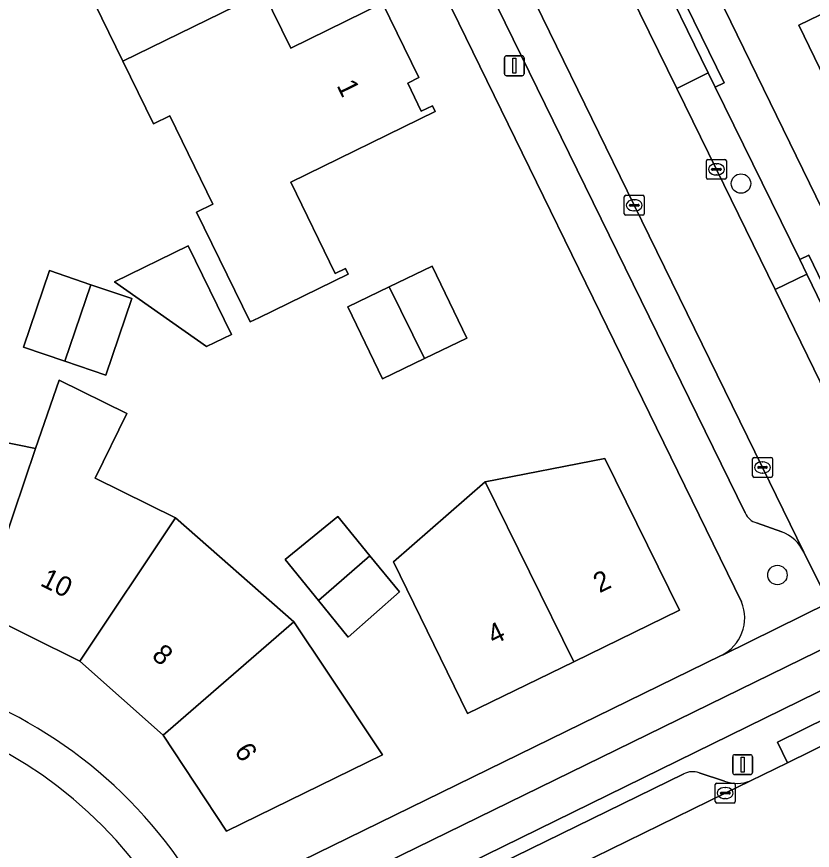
# Model space of a CAD drawing. Extents: x 160455 to 162082, y 388339 to 389736.
# Drawn here: x 160832.76 to 160872.78, y 388885.46 to 388927.38 of the extents above; entities that cross this region are included whole.
import ezdxf

# ---------------------------------------------------------------- set-up
doc = ezdxf.new("R2010")
doc.units = 0
for name, color, linetype in [('IMGEO_Boom', 7, 'Continuous'), ('IMGEO_Erf', 7, 'Continuous'), ('IMGEO_Fietspad_gesloten', 7, 'Continuous'), ('IMGEO_Groenvoorziening', 7, 'Continuous'), ('IMGEO_Kolk', 7, 'Continuous'), ('IMGEO_Lichtmast', 7, 'Continuous'), ('IMGEO_Pand', 7, 'Continuous'), ('IMGEO_Pand_nummerreeks', 7, 'Continuous'), ('IMGEO_Parkeervlak_open', 7, 'Continuous'), ('IMGEO_Rijbaan_lokaal_gesloten', 7, 'Continuous'), ('IMGEO_Verkeerseiland_open', 7, 'Continuous'), ('IMGEO_Voetpad_open', 7, 'Continuous')]:
    doc.layers.add(name, color=color, linetype=linetype)

msp = doc.modelspace()

# ---------------------------------------------------------------- linework, layer by layer
at = {"layer": 'IMGEO_Boom'}
for centre in [(160869.195, 388918.988), (160871.028, 388899.305)]:
    msp.add_circle(centre, 0.489, dxfattribs=at)
at = {"layer": 'IMGEO_Erf'}
for points in [[(160869.221, 388897.954), (160825.449, 388987.505), (160819.315, 389000)], [(160836.379, 388993.364), (160850.87, 388963.642), (160880.226, 388903.473)], [(160883.115, 388931.96), (160885.523, 388927.033), (160886.979, 388924.053), (160887.797, 388924.452), (160888.157, 388923.716), (160890.351, 388919.223), (160887.97, 388918.059), (160891.847, 388910.126), (160882.539, 388905.576), (160879.852, 388911.09), (160884.4, 388913.312), (160883.151, 388915.868), (160881.77, 388918.694), (160877.216, 388916.477), (160875.386, 388920.224), (160875.952, 388920.5), (160875.226, 388921.978), (160874.494, 388923.466), (160873.928, 388923.19), (160872.1, 388926.948), (160876.717, 388929.199)], [(160840.456, 388922.392), (160839.639, 388921.992), (160838.099, 388925.143), (160835.613, 388930.232)], [(160845.168, 388928.61), (160846.543, 388925.798), (160851.17, 388928.063), (160852.995, 388924.319), (160852.428, 388924.043), (160853.111, 388922.634), (160853.679, 388922.906), (160853.817, 388922.619), (160846.543, 388919.063), (160848.782, 388914.47), (160849.295, 388914.72), (160849.436, 388914.433), (160844.942, 388912.244), (160844.51, 388912.033), (160841.806, 388917.559), (160842.622, 388917.958), (160840.456, 388922.392)], [(160829.813, 388906.45), (160833.702, 388905.661), (160834.899, 388909.102), (160838.305, 388907.42), (160836.704, 388904.178), (160840.749, 388902.181), (160846.702, 388896.952), (160848.391, 388894.418), (160851.165, 388890.257), (160843.32, 388886.422), (160840.134, 388891.254), (160835.935, 388894.973), (160830.927, 388897.461)], [(160842.385, 388882.64), (160868.202, 388895.257)]]:
    msp.add_lwpolyline(points, dxfattribs=at)
for points in [[(160841.382, 388915.865), (160843.565, 388911.402), (160842.312, 388910.789), (160837.685, 388914.056)], [(160836.491, 388913.902), (160838.551, 388913.202), (160837.237, 388909.359), (160835.189, 388910.056), (160833.106, 388910.764), (160834.408, 388914.611)], [(160851.498, 388913.791), (160853.654, 388914.833), (160855.399, 388911.222), (160853.271, 388910.193), (160851.167, 388909.177), (160849.422, 388912.788)], [(160856.324, 388903.994), (160862.341, 388905.158), (160866.095, 388897.539), (160860.782, 388894.943), (160855.442, 388892.335), (160851.711, 388899.973)], [(160848.907, 388902.255), (160850.53, 388900.273), (160852.011, 388898.465), (160849.434, 388896.185), (160847.941, 388898.027), (160846.268, 388900.091)]]:
    msp.add_lwpolyline(points, close=True, dxfattribs=at)
for centre, radius, start, end in [((160867.271, 388897.15), 2.11, 296.1981, 22.406), ((160821.631, 388871.366), 23.619, 28.511, 112.6638)]:
    msp.add_arc(centre, radius, start, end, dxfattribs=at)
at = {"layer": 'IMGEO_Fietspad_gesloten'}
for points in [[(160935.958, 388926.245), (160935.472, 388926.041), (160929.623, 388923.115), (160929.542, 388923.081), (160924.149, 388920.448), (160820.314, 388869.678), (160812.524, 388865.895), (160804.151, 388861.828), (160752.018, 388836.29), (160739.38, 388830.051), (160696.889, 388809.242), (160688.114, 388804.953), (160688.97, 388803.215), (160707.492, 388812.318), (160716.69, 388816.833), (160716.639, 388816.936), (160723.758, 388820.418), (160723.804, 388820.325), (160740.999, 388828.766), (160761.388, 388838.743), (160804.958, 388860.084), (160820.353, 388867.581)], [(160820.353, 388867.581), (160909.887, 388911.468), (160925.131, 388918.94), (160926.09, 388919.406), (160929.273, 388920.954), (160932.035, 388922.279)]]:
    msp.add_lwpolyline(points, dxfattribs=at)
at = {"layer": 'IMGEO_Groenvoorziening'}
msp.add_arc((160821.579, 388871.393), 21.773, 28.6014, 112.3034, dxfattribs=at)
at = {"layer": 'IMGEO_Kolk'}
for p, q in [((160867.46, 388919.279), (160867.46, 388920.131)), ((160867.535, 388920.205), (160868.387, 388920.205)), ((160867.948, 388919.985), (160867.973, 388919.985)), ((160868.461, 388920.131), (160868.461, 388919.279)), ((160867.719, 388919.699), (160867.719, 388919.711)), ((160868.157, 388919.662), (160867.759, 388919.662)), ((160867.762, 388919.748), (160868.16, 388919.748)), ((160868.203, 388919.711), (160868.203, 388919.699)), ((160868.387, 388919.205), (160867.535, 388919.205)), ((160867.971, 388919.425), (160867.946, 388919.425)), ((160863.326, 388917.474), (160863.326, 388918.326)), ((160863.401, 388918.4), (160864.253, 388918.4)), ((160864.327, 388918.326), (160864.327, 388917.474)), ((160863.585, 388917.894), (160863.585, 388917.906)), ((160864.023, 388917.857), (160863.625, 388917.857)), ((160863.628, 388917.943), (160864.026, 388917.943)), ((160863.814, 388918.18), (160863.839, 388918.18)), ((160864.069, 388917.906), (160864.069, 388917.894)), ((160864.253, 388917.4), (160863.401, 388917.4)), ((160863.837, 388917.62), (160863.812, 388917.62)), ((160869.852, 388905.214), (160870.704, 388905.214)), ((160869.777, 388904.288), (160869.777, 388905.14)), ((160870.265, 388904.994), (160870.29, 388904.994)), ((160870.778, 388905.14), (160870.778, 388904.288)), ((160870.036, 388904.708), (160870.036, 388904.72)), ((160870.474, 388904.671), (160870.076, 388904.671)), ((160870.079, 388904.757), (160870.477, 388904.757)), ((160870.288, 388904.434), (160870.263, 388904.434)), ((160870.52, 388904.72), (160870.52, 388904.708)), ((160870.704, 388904.214), (160869.852, 388904.214)), ((160867.903, 388887.915), (160867.903, 388888.767)), ((160867.978, 388888.841), (160868.83, 388888.841)), ((160868.391, 388888.621), (160868.416, 388888.621)), ((160868.904, 388888.767), (160868.904, 388887.915)), ((160868.162, 388888.335), (160868.162, 388888.347)), ((160868.6, 388888.298), (160868.202, 388888.298)), ((160868.205, 388888.384), (160868.603, 388888.384)), ((160868.414, 388888.061), (160868.389, 388888.061)), ((160868.646, 388888.347), (160868.646, 388888.335)), ((160868.83, 388887.841), (160867.978, 388887.841))]:
    msp.add_line(p, q, dxfattribs=at)
for points in [[(160867.46, 388919.279), (160867.46, 388920.131)], [(160867.535, 388920.205), (160868.387, 388920.205)], [(160868.461, 388920.131), (160868.461, 388919.279)], [(160868.387, 388919.205), (160867.535, 388919.205)], [(160863.326, 388917.474), (160863.326, 388918.326)], [(160863.401, 388918.4), (160864.253, 388918.4)], [(160864.327, 388918.326), (160864.327, 388917.474)], [(160864.253, 388917.4), (160863.401, 388917.4)], [(160869.852, 388905.214), (160870.704, 388905.214)], [(160869.777, 388904.288), (160869.777, 388905.14)], [(160870.778, 388905.14), (160870.778, 388904.288)], [(160870.704, 388904.214), (160869.852, 388904.214)], [(160867.903, 388887.915), (160867.903, 388888.767)], [(160867.978, 388888.841), (160868.83, 388888.841)], [(160868.904, 388888.767), (160868.904, 388887.915)], [(160868.83, 388887.841), (160867.978, 388887.841)]]:
    msp.add_lwpolyline(points, dxfattribs=at)
for centre, radius, start, end in [((160867.537, 388920.129), 0.0765, 91.552, 178.448), ((160867.537, 388920.129), 0.0765, 91.552, 178.448), ((160868.385, 388920.129), 0.0765, 1.552, 88.448), ((160868.385, 388920.129), 0.0765, 1.552, 88.448), ((160867.759, 388919.708), 0.0403, 85.8775, 175.7526), ((160867.756, 388919.698), 0.0366, 178.938, 274.7102), ((160868.16, 388919.705), 0.043, 264.8664, 352.4533), ((160868.164, 388919.71), 0.0386, 1.7309, 96.639), ((160867.537, 388919.281), 0.0765, 181.552, 268.448), ((160867.537, 388919.281), 0.0765, 181.552, 268.448), ((160868.385, 388919.281), 0.0765, 271.552, 358.448), ((160868.385, 388919.281), 0.0765, 271.552, 358.448), ((160863.403, 388918.324), 0.0765, 91.552, 178.448), ((160863.403, 388918.324), 0.0765, 91.552, 178.448), ((160864.251, 388918.324), 0.0765, 1.552, 88.448), ((160864.251, 388918.324), 0.0765, 1.552, 88.448), ((160863.625, 388917.903), 0.0403, 85.8775, 175.7526), ((160863.622, 388917.893), 0.0366, 178.938, 274.7102), ((160864.026, 388917.9), 0.043, 264.8664, 352.4533), ((160864.03, 388917.905), 0.0386, 1.7309, 96.639), ((160863.403, 388917.476), 0.0765, 181.552, 268.448), ((160863.403, 388917.476), 0.0765, 181.552, 268.448), ((160864.251, 388917.476), 0.0765, 271.552, 358.448), ((160864.251, 388917.476), 0.0765, 271.552, 358.448), ((160869.854, 388905.138), 0.0765, 91.552, 178.448), ((160869.854, 388905.138), 0.0765, 91.552, 178.448), ((160870.702, 388905.138), 0.0765, 1.552, 88.448), ((160870.702, 388905.138), 0.0765, 1.552, 88.448), ((160870.076, 388904.717), 0.0403, 85.8775, 175.7526), ((160870.073, 388904.707), 0.0366, 178.938, 274.7102), ((160870.477, 388904.714), 0.043, 264.8664, 352.4533), ((160870.481, 388904.719), 0.0386, 1.7309, 96.639), ((160869.854, 388904.29), 0.0765, 181.552, 268.448), ((160869.854, 388904.29), 0.0765, 181.552, 268.448), ((160870.702, 388904.29), 0.0765, 271.552, 358.448), ((160870.702, 388904.29), 0.0765, 271.552, 358.448), ((160867.98, 388888.765), 0.0765, 91.552, 178.448), ((160867.98, 388888.765), 0.0765, 91.552, 178.448), ((160868.828, 388888.765), 0.0765, 1.552, 88.448), ((160868.828, 388888.765), 0.0765, 1.552, 88.448), ((160868.202, 388888.344), 0.0403, 85.8775, 175.7526), ((160868.199, 388888.334), 0.0366, 178.938, 274.7102), ((160868.603, 388888.341), 0.043, 264.8664, 352.4533), ((160868.607, 388888.346), 0.0386, 1.7309, 96.639), ((160867.98, 388887.917), 0.0765, 181.552, 268.448), ((160867.98, 388887.917), 0.0765, 181.552, 268.448), ((160868.828, 388887.917), 0.0765, 271.552, 358.448), ((160868.828, 388887.917), 0.0765, 271.552, 358.448)]:
    msp.add_arc(centre, radius, start, end, dxfattribs=at)
for centre, major_axis, ratio, start_param, end_param in [((160867.947, 388919.705), (-0.387, 0.002), 0.722429, 4.712389, 7.853982), ((160867.972, 388919.705), (-0.39, 0.002), 0.717154, 1.570796, 4.712389), ((160863.813, 388917.9), (-0.387, 0.002), 0.722429, 4.712389, 7.853982), ((160863.838, 388917.9), (-0.39, 0.002), 0.717154, 1.570796, 4.712389), ((160870.264, 388904.714), (-0.387, 0.002), 0.722429, 4.712389, 7.853982), ((160870.289, 388904.714), (-0.39, 0.002), 0.717154, 1.570796, 4.712389), ((160868.39, 388888.341), (-0.387, 0.002), 0.722429, 4.712389, 7.853982), ((160868.415, 388888.341), (-0.39, 0.002), 0.717154, 1.570796, 4.712389)]:
    msp.add_ellipse(centre, major_axis=major_axis, ratio=ratio, start_param=start_param, end_param=end_param, dxfattribs=at)
at = {"layer": 'IMGEO_Lichtmast'}
for p, q in [((160857.397, 388925.414), (160858.187, 388925.414)), ((160858.187, 388925.414), (160857.397, 388925.414)), ((160857.297, 388924.514), (160857.297, 388925.314)), ((160857.297, 388925.314), (160857.297, 388924.514)), ((160858.287, 388925.314), (160858.287, 388924.514)), ((160858.287, 388924.514), (160858.287, 388925.314)), ((160858.187, 388924.414), (160857.397, 388924.414)), ((160857.397, 388924.414), (160858.187, 388924.414)), ((160868.778, 388889.371), (160868.778, 388890.171)), ((160868.778, 388890.171), (160868.778, 388889.371)), ((160868.878, 388890.271), (160869.668, 388890.271)), ((160869.668, 388890.271), (160868.878, 388890.271)), ((160869.768, 388890.171), (160869.768, 388889.371)), ((160869.768, 388889.371), (160869.768, 388890.171)), ((160869.668, 388889.271), (160868.878, 388889.271)), ((160868.878, 388889.271), (160869.668, 388889.271))]:
    msp.add_line(p, q, dxfattribs=at)
for points in [[(160857.717, 388925.289), (160857.867, 388925.289), (160857.867, 388924.539), (160857.717, 388924.539), (160857.717, 388925.289)], [(160869.198, 388890.146), (160869.348, 388890.146), (160869.348, 388889.396), (160869.198, 388889.396), (160869.198, 388890.146)]]:
    msp.add_lwpolyline(points, dxfattribs=at)
for centre, start, end in [((160857.397, 388925.314), 90, 180), ((160857.397, 388925.314), 90, 180), ((160858.187, 388925.314), 0, 90), ((160858.187, 388925.314), 360, 90), ((160857.397, 388924.514), 180, 270), ((160857.397, 388924.514), 180, 270), ((160858.187, 388924.514), 270, 0), ((160858.187, 388924.514), 270, 0), ((160868.878, 388890.171), 90, 180), ((160868.878, 388890.171), 90, 180), ((160869.668, 388890.171), 0, 90), ((160869.668, 388890.171), 360, 90), ((160868.878, 388889.371), 180, 270), ((160868.878, 388889.371), 180, 270), ((160869.668, 388889.371), 270, 0), ((160869.668, 388889.371), 270, 0)]:
    msp.add_arc(centre, 0.1, start, end, dxfattribs=at)
at = {"layer": 'IMGEO_Pand'}
for points in [[(160845.299, 388938.633), (160836.36, 388934.255), (160837.803, 388931.302), (160835.613, 388930.232), (160838.099, 388925.143), (160845.168, 388928.61), (160843.794, 388931.421), (160848.443, 388933.658), (160846.599, 388937.416), (160846.034, 388937.138)], [(160875.226, 388921.978), (160885.523, 388927.033), (160883.115, 388931.96), (160883.933, 388932.36), (160882.398, 388935.501), (160875.346, 388932.003), (160876.717, 388929.199), (160872.1, 388926.948), (160873.928, 388923.19), (160874.494, 388923.466)], [(160838.099, 388925.143), (160839.639, 388921.992), (160840.456, 388922.392), (160842.622, 388917.958), (160841.806, 388917.559), (160844.51, 388912.033), (160844.942, 388912.244), (160849.436, 388914.433), (160849.295, 388914.72), (160848.782, 388914.47), (160846.543, 388919.063), (160853.817, 388922.619), (160853.679, 388922.906), (160853.111, 388922.634), (160852.428, 388924.043), (160852.995, 388924.319), (160851.17, 388928.063), (160846.543, 388925.798), (160845.168, 388928.61)], [(160842.312, 388910.789), (160843.565, 388911.402), (160841.382, 388915.865), (160837.685, 388914.056)], [(160836.491, 388913.902), (160834.408, 388914.611), (160833.106, 388910.764), (160835.189, 388910.056)], [(160851.498, 388913.791), (160853.271, 388910.193), (160855.399, 388911.222), (160853.654, 388914.833)], [(160836.491, 388913.902), (160835.189, 388910.056), (160837.237, 388909.359), (160838.551, 388913.202)], [(160851.498, 388913.791), (160849.422, 388912.788), (160851.167, 388909.177), (160853.271, 388910.193)], [(160825.441, 388898.568), (160830.927, 388897.461), (160833.702, 388905.661), (160829.813, 388906.45), (160830.554, 388910.099), (160826.213, 388910.98), (160825.988, 388907.227)], [(160833.702, 388905.661), (160830.927, 388897.461), (160835.935, 388894.973), (160840.749, 388902.181), (160836.704, 388904.178), (160838.305, 388907.42), (160834.899, 388909.102)], [(160860.782, 388894.943), (160866.095, 388897.539), (160862.341, 388905.158), (160856.324, 388903.994)], [(160860.782, 388894.943), (160856.324, 388903.994), (160851.711, 388899.973), (160855.442, 388892.335)], [(160840.749, 388902.181), (160835.935, 388894.973), (160840.134, 388891.254), (160846.702, 388896.952)], [(160847.941, 388898.027), (160850.53, 388900.273), (160848.907, 388902.255), (160846.268, 388900.091)], [(160847.941, 388898.027), (160849.434, 388896.185), (160852.011, 388898.465), (160850.53, 388900.273)], [(160846.702, 388896.952), (160840.134, 388891.254), (160843.32, 388886.422), (160851.165, 388890.257), (160848.391, 388894.418)]]:
    msp.add_lwpolyline(points, close=True, dxfattribs=at)
at = {"layer": 'IMGEO_Parkeervlak_open'}
for points in [[(160857.437, 388930.991), (160855.811, 388930.197), (160856.126, 388929.554), (160869.407, 388902.425)], [(160872.356, 388900.46), (160870.279, 388904.715), (160863.829, 388917.901), (160857.437, 388930.991)], [(160869.982, 388901.929), (160871.252, 388901.479)], [(160866.313, 388889.309), (160836.249, 388874.605), (160837.066, 388872.948), (160837.429, 388873.127), (160852.789, 388880.69), (160868.404, 388888.341), (160869.671, 388888.959)], [(160868.371, 388888.942), (160867.09, 388889.365)]]:
    msp.add_lwpolyline(points, dxfattribs=at)
for points in [[(160864.771, 388930.232), (160863.186, 388929.455), (160865.966, 388923.778), (160867.55, 388924.553)], [(160867.904, 388923.829), (160867.55, 388924.553), (160865.966, 388923.778), (160867.96, 388919.705), (160870.91, 388913.656), (160872.512, 388914.437), (160872.155, 388915.173)], [(160872.512, 388914.437), (160870.91, 388913.656), (160873.826, 388907.675), (160875.414, 388908.45)]]:
    msp.add_lwpolyline(points, close=True, dxfattribs=at)
for centre, radius, start, end in [((160870.217, 388902.783), 0.886, 203.8462, 254.5911), ((160870.438, 388899.489), 2.15, 26.8406, 67.745), ((160866.77, 388888.382), 1.034, 71.9845, 116.2601), ((160869, 388890.585), 1.759, 249.0623, 292.4361)]:
    msp.add_arc(centre, radius, start, end, dxfattribs=at)
at = {"layer": 'IMGEO_Rijbaan_lokaal_gesloten'}
for points in [[(160857.437, 388930.991), (160863.829, 388917.901), (160870.279, 388904.715), (160872.356, 388900.46), (160873.366, 388898.427), (160877.404, 388900.338), (160876.195, 388902.798), (160874.674, 388905.936), (160873.826, 388907.675), (160870.91, 388913.656), (160867.96, 388919.705), (160865.966, 388923.778), (160863.186, 388929.455)], [(160884.389, 388896.2), (160871.543, 388889.868), (160869.671, 388888.959), (160868.404, 388888.341), (160852.789, 388880.69), (160837.429, 388873.127), (160837.066, 388872.948), (160839.938, 388867.126), (160840.796, 388867.541), (160843.672, 388868.965), (160850.95, 388872.547), (160855.63, 388874.844), (160860.334, 388877.136), (160867.584, 388880.687), (160870.262, 388882.003), (160872.282, 388882.972), (160874.659, 388884.176)]]:
    msp.add_lwpolyline(points, dxfattribs=at)
at = {"layer": 'IMGEO_Verkeerseiland_open'}
for points in [[(160902.415, 388905.053), (160903.765, 388905.697), (160903.541, 388906.153), (160910.727, 388909.682), (160909.887, 388911.468), (160820.353, 388867.581), (160804.958, 388860.084), (160761.388, 388838.743), (160740.999, 388828.766), (160723.804, 388820.325), (160724.107, 388819.706), (160738.585, 388826.804), (160740.267, 388827.638)], [(160869.671, 388888.959), (160871.543, 388889.868), (160871.033, 388890.902), (160883.879, 388897.234), (160884.389, 388896.2), (160885.399, 388896.691)], [(160823.121, 388868.185), (160831.931, 388872.494), (160836.249, 388874.605), (160866.313, 388889.309)], [(160867.09, 388889.365), (160868.371, 388888.942)]]:
    msp.add_lwpolyline(points, dxfattribs=at)
for centre, radius, start, end in [((160866.77, 388888.382), 1.034, 71.9845, 116.2601), ((160869, 388890.585), 1.759, 249.0623, 292.4361)]:
    msp.add_arc(centre, radius, start, end, dxfattribs=at)
at = {"layer": 'IMGEO_Voetpad_open'}
for points in [[(160819.315, 389000), (160825.449, 388987.505), (160869.221, 388897.954)], [(160880.226, 388903.473), (160850.87, 388963.642), (160836.379, 388993.364)], [(160837.151, 388986.758), (160848.585, 388963.403), (160849.034, 388963.621), (160852.473, 388956.56), (160852.024, 388956.342), (160856.517, 388947.123), (160856.965, 388947.343), (160860.42, 388940.311), (160859.972, 388940.091), (160864.456, 388930.876), (160864.905, 388931.095), (160868.353, 388924.048), (160867.904, 388923.829), (160872.155, 388915.173), (160872.604, 388915.391), (160876.153, 388908.07), (160875.704, 388907.852), (160876.492, 388906.293)], [(160869.407, 388902.425), (160856.126, 388929.554)], [(160928.435, 388924.714), (160918.922, 388920.047), (160908.826, 388915.117), (160901.022, 388911.309), (160891.286, 388906.53), (160883.834, 388902.918), (160882.906, 388902.468), (160877.634, 388899.899), (160873.597, 388897.902), (160868.292, 388895.296), (160868.202, 388895.257), (160842.385, 388882.64), (160840.695, 388881.816), (160830.287, 388876.733), (160828.55, 388875.97), (160822.373, 388872.952), (160820.748, 388872.176), (160814.423, 388869.063), (160814.282, 388868.993), (160811.654, 388867.688), (160812.524, 388865.895), (160820.314, 388869.678), (160924.149, 388920.448)], [(160871.252, 388901.479), (160869.982, 388901.929)], [(160868.202, 388895.257), (160868.292, 388895.296), (160873.597, 388897.902), (160873.366, 388898.427), (160872.356, 388900.46)]]:
    msp.add_lwpolyline(points, dxfattribs=at)
for points in [[(160864.905, 388931.095), (160864.456, 388930.876), (160864.771, 388930.232), (160867.55, 388924.553), (160867.904, 388923.829), (160868.353, 388924.048)], [(160872.604, 388915.391), (160872.155, 388915.173), (160872.512, 388914.437), (160875.414, 388908.45), (160875.704, 388907.852), (160876.153, 388908.07)], [(160884.389, 388896.2), (160883.879, 388897.234), (160871.033, 388890.902), (160871.543, 388889.868)]]:
    msp.add_lwpolyline(points, close=True, dxfattribs=at)
for centre, radius, start, end in [((160870.217, 388902.783), 0.886, 203.8462, 254.5911), ((160870.438, 388899.489), 2.15, 26.8406, 67.745), ((160867.271, 388897.15), 2.11, 296.1981, 22.406), ((160821.631, 388871.366), 23.619, 28.511, 112.6638), ((160821.579, 388871.393), 21.773, 28.6014, 112.3034)]:
    msp.add_arc(centre, radius, start, end, dxfattribs=at)

# ---------------------------------------------------------------- texts
at = {"layer": 'IMGEO_Pand_nummerreeks'}
for s, rotation, p in [('1', 295.8614, (160848.84, 388923.927)), ('10', 333.5816, (160833.896, 388898.799)), ('2', 26.0356, (160862.076, 388898.381)), ('4', 26.0356, (160856.751, 388895.78)), ('8', 318.4691, (160839.502, 388895.18)), ('6', 303.399, (160843.679, 388890.454))]:
    msp.add_text(s, height=1, rotation=rotation, dxfattribs=at).set_placement(p)

doc.saveas('drawing.dxf')
